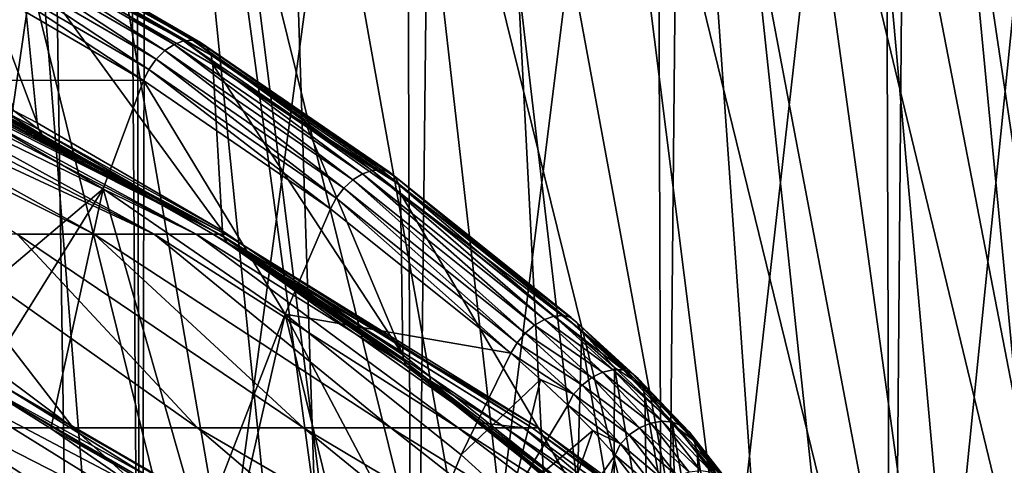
# Model space of a CAD drawing. Header units: metres. Extents: x -24 to 24, y -69 to 184.
# Tile 841 of 896: x 13.49 to 19.67, y 152.52 to 155.32. Entities that reach past the tile are written whole.
import ezdxf

# ---------------------------------------------------------------- set-up
doc = ezdxf.new("R2010")
doc.units = ezdxf.units.M
for name, color, linetype in [('4034', 7, 'CONTINUOUS'), ('4047', 7, 'CONTINUOUS'), ('607', 7, 'CONTINUOUS'), ('611', 7, 'CONTINUOUS'), ('616', 7, 'CONTINUOUS'), ('627', 7, 'CONTINUOUS'), ('719', 7, 'CONTINUOUS'), ('720', 7, 'CONTINUOUS'), ('721', 7, 'CONTINUOUS'), ('722', 7, 'CONTINUOUS'), ('723', 7, 'CONTINUOUS'), ('724', 7, 'CONTINUOUS'), ('725', 7, 'CONTINUOUS'), ('729', 7, 'CONTINUOUS'), ('730', 7, 'CONTINUOUS')]:
    doc.layers.add(name, color=color, linetype=linetype)

msp = doc.modelspace()

# ---------------------------------------------------------------- linework, layer by layer
at = {"layer": '4034'}
for points in [[(14.253792, 147.8, 19.618662), (13.272958, 160.120461, 20.2951), (12.437807, 147.8, 20.817383)], [(14.164881, 160.074782, 19.682953), (13.272958, 160.120461, 20.2951), (14.253792, 147.8, 19.618662)], [(12.403124, 160.06449, -20.838066), (14.215651, 160.06449, -19.646317), (12.437807, 147.8, -20.817383)], [(12.437807, 147.8, -20.817383), (14.215651, 160.06449, -19.646317), (14.253792, 147.8, -19.618662)], [(14.284719, 160.067135, 19.596155), (14.164881, 160.074782, 19.682953), (14.253792, 147.8, 19.618662)], [(14.215651, 160.06449, -19.646317), (15.914427, 160.06449, -18.297363), (14.253792, 147.8, -19.618662)], [(15.955014, 147.8, 18.261983), (14.284719, 160.067135, 19.596155), (14.253792, 147.8, 19.618662)], [(14.253792, 147.8, -19.618662), (15.914427, 160.06449, -18.297363), (15.955014, 147.8, -18.261983)], [(14.40582, 160.064489, 19.507303), (14.284719, 160.067135, 19.596155), (15.955014, 147.8, 18.261983)], [(16.091413, 160.06449, 18.141911), (14.40582, 160.064489, 19.507303), (15.955014, 147.8, 18.261983)], [(15.914427, 160.06449, -18.297363), (17.485861, 160.06449, -16.801999), (15.955014, 147.8, -18.261983)], [(15.955014, 147.8, -18.261983), (17.485861, 160.06449, -16.801999), (17.527775, 147.8, -16.758269)], [(17.527775, 147.8, 16.758269), (16.091413, 160.06449, 18.141911), (15.955014, 147.8, 18.261983)], [(17.648247, 160.06449, 16.631353), (16.091413, 160.06449, 18.141911), (17.527775, 147.8, 16.758269)], [(17.485861, 160.06449, -16.801999), (18.917377, 160.06449, -15.172189), (17.527775, 147.8, -16.758269)], [(17.527775, 147.8, -16.758269), (18.917377, 160.06449, -15.172189), (18.959413, 147.8, -15.119628)], [(18.959413, 147.8, 15.119628), (17.648247, 160.06449, 16.631353), (17.527775, 147.8, 16.758269)], [(19.063864, 160.06449, 14.987715), (17.648247, 160.06449, 16.631353), (18.959413, 147.8, 15.119628)], [(18.917377, 160.06449, -15.172189), (20.197522, 160.06449, -13.420976), (18.959413, 147.8, -15.119628)], [(18.959413, 147.8, -15.119628), (20.197522, 160.06449, -13.420976), (20.238401, 147.8, -13.359252)], [(20.238401, 147.8, 13.359252), (19.063864, 160.06449, 14.987715), (18.959413, 147.8, 15.119628)], [(20.326937, 160.06449, 13.224149), (19.063864, 160.06449, 14.987715), (20.238401, 147.8, 13.359252)]]:
    msp.add_3dface(points, dxfattribs=at)
at = {"layer": '4047'}
for points in [[(11.276956, 158.202198, -18.21291), (13.842343, 147.74019, -19.05235), (12.106059, 158.202198, -17.672667)], [(12.078778, 147.74019, -20.216469), (13.842343, 147.74019, -19.05235), (11.276956, 158.202198, -18.21291)], [(13.842343, 147.74019, 19.05235), (12.078778, 147.74019, 20.216469), (12.106059, 158.202198, 17.672667)], [(12.106059, 158.202198, -17.672667), (13.842343, 147.74019, -19.05235), (12.909326, 158.202198, -17.09471)], [(12.909326, 158.202198, 17.09471), (13.842343, 147.74019, 19.05235), (12.106059, 158.202198, 17.672667)], [(12.909326, 158.202198, -17.09471), (15.494457, 147.74019, -17.734833), (13.685044, 158.202198, -16.480273)], [(13.842343, 147.74019, -19.05235), (15.494457, 147.74019, -17.734833), (12.909326, 158.202198, -17.09471)], [(13.685044, 158.202198, 16.480273), (13.842343, 147.74019, 19.05235), (12.909326, 158.202198, 17.09471)], [(13.685044, 158.202198, -16.480273), (15.494457, 147.74019, -17.734833), (14.431558, 158.202198, -15.830665)], [(14.431558, 158.202198, 15.830665), (15.494457, 147.74019, 17.734833), (13.685044, 158.202198, 16.480273)], [(15.494457, 147.74019, 17.734833), (13.842343, 147.74019, 19.05235), (13.685044, 158.202198, 16.480273)], [(14.431558, 158.202198, -15.830665), (17.021819, 147.74019, -16.274525), (15.147274, 158.202198, -15.147274)], [(15.494457, 147.74019, -17.734833), (17.021819, 147.74019, -16.274525), (14.431558, 158.202198, -15.830665)], [(15.147274, 158.202198, 15.147274), (15.494457, 147.74019, 17.734833), (14.431558, 158.202198, 15.830665)], [(15.147274, 158.202198, -15.147274), (17.021819, 147.74019, -16.274525), (15.830665, 158.202198, -14.431558)], [(15.830665, 158.202198, 14.431558), (17.021819, 147.74019, 16.274525), (15.147274, 158.202198, 15.147274)], [(17.021819, 147.74019, 16.274525), (15.494457, 147.74019, 17.734833), (15.147274, 158.202198, 15.147274)], [(15.830665, 158.202198, -14.431558), (18.412131, 147.74019, -14.683185), (16.480273, 158.202198, -13.685044)], [(17.021819, 147.74019, -16.274525), (18.412131, 147.74019, -14.683185), (15.830665, 158.202198, -14.431558)], [(16.480273, 158.202198, 13.685044), (17.021819, 147.74019, 16.274525), (15.830665, 158.202198, 14.431558)], [(16.480273, 158.202198, -13.685044), (18.412131, 147.74019, -14.683185), (17.09471, 158.202198, -12.909326)], [(17.09471, 158.202198, 12.909326), (18.412131, 147.74019, 14.683185), (16.480273, 158.202198, 13.685044)], [(18.412131, 147.74019, 14.683185), (17.021819, 147.74019, 16.274525), (16.480273, 158.202198, 13.685044)], [(17.09471, 158.202198, -12.909326), (19.6542, 147.74019, -12.973624), (17.672667, 158.202198, -12.106059)], [(18.412131, 147.74019, -14.683185), (19.6542, 147.74019, -12.973624), (17.09471, 158.202198, -12.909326)], [(17.672667, 158.202198, 12.106059), (18.412131, 147.74019, 14.683185), (17.09471, 158.202198, 12.909326)], [(17.672667, 158.202198, -12.106059), (19.6542, 147.74019, -12.973624), (18.21291, 158.202198, -11.276956)], [(18.21291, 158.202198, 11.276956), (19.6542, 147.74019, 12.973624), (17.672667, 158.202198, 12.106059)], [(19.6542, 147.74019, 12.973624), (18.412131, 147.74019, 14.683185), (17.672667, 158.202198, 12.106059)], [(18.21291, 158.202198, -11.276956), (20.738025, 147.74019, -11.159607), (18.714285, 158.202198, -10.423788)], [(19.6542, 147.74019, -12.973624), (20.738025, 147.74019, -11.159607), (18.21291, 158.202198, -11.276956)], [(18.714285, 158.202198, 10.423788), (19.6542, 147.74019, 12.973624), (18.21291, 158.202198, 11.276956)], [(18.714285, 158.202198, -10.423788), (20.738025, 147.74019, -11.159607), (19.175723, 158.202198, -9.548375)], [(19.175723, 158.202198, 9.548375), (20.738025, 147.74019, 11.159607), (18.714285, 158.202198, 10.423788)], [(20.738025, 147.74019, 11.159607), (19.6542, 147.74019, 12.973624), (18.714285, 158.202198, 10.423788)], [(19.175723, 158.202198, -9.548375), (21.654879, 147.74019, -9.255739), (19.596239, 158.202198, -8.652586)], [(20.738025, 147.74019, -11.159607), (21.654879, 147.74019, -9.255739), (19.175723, 158.202198, -9.548375)], [(19.596239, 158.202198, 8.652586), (20.738025, 147.74019, 11.159607), (19.175723, 158.202198, 9.548375)], [(19.596239, 158.202198, -8.652586), (21.654879, 147.74019, -9.255739), (19.974936, 158.202198, -7.738331)], [(19.974936, 158.202198, 7.738331), (21.654879, 147.74019, 9.255739), (19.596239, 158.202198, 8.652586)], [(21.654879, 147.74019, 9.255739), (20.738025, 147.74019, 11.159607), (19.596239, 158.202198, 8.652586)]]:
    msp.add_3dface(points, dxfattribs=at)
at = {"layer": '607'}
for points in [[(12.175616, 153.020137, 5.610259), (13.720914, 151.953257, 6.631989), (11.581358, 153.020137, 6.752242)], [(13.720914, 151.953257, 6.631989), (13.010619, 151.953257, 7.935398), (11.581358, 153.020137, 6.752242)], [(12.657598, 153.020137, 4.416541), (14.301034, 151.953257, 5.26566), (12.175616, 153.020137, 5.610259)], [(14.301034, 151.953257, 5.26566), (13.720914, 151.953257, 6.631989), (12.175616, 153.020137, 5.610259)], [(13.02286, 153.020137, 3.182097), (14.745476, 151.953257, 3.849374), (12.657598, 153.020137, 4.416541)], [(14.745476, 151.953257, 3.849374), (14.301034, 151.953257, 5.26566), (12.657598, 153.020137, 4.416541)], [(13.268033, 153.020137, 1.91831), (15.050024, 151.953257, 2.396567), (13.02286, 153.020137, 3.182097)], [(15.050024, 151.953257, 2.396567), (14.745476, 151.953257, 3.849374), (13.02286, 153.020137, 3.182097)], [(13.24772, 153.029631, -1.934011), (15.102192, 151.953257, -2.042195), (13.3902, 153.020137, -0.650516)], [(13.686297, 152.755889, -2.372589), (15.102192, 151.953257, -2.042195), (13.24772, 153.029631, -1.934011)], [(13.390858, 153.020137, 0.636833), (15.211787, 151.953257, 0.921024), (13.268033, 153.020137, 1.91831)], [(15.211787, 151.953257, 0.921024), (15.050024, 151.953257, 2.396567), (13.268033, 153.020137, 1.91831)], [(13.3902, 153.020137, -0.650516), (15.229231, 151.953257, -0.563257), (13.390858, 153.020137, 0.636833)], [(15.102192, 151.953257, -2.042195), (15.229231, 151.953257, -0.563257), (13.3902, 153.020137, -0.650516)], [(15.229231, 151.953257, -0.563257), (15.211787, 151.953257, 0.921024), (13.390858, 153.020137, 0.636833)], [(14.627549, 152.104318, -3.31384), (15.102192, 151.953257, -2.042195), (13.686297, 152.755889, -2.372589)]]:
    msp.add_3dface(points, dxfattribs=at)
at = {"layer": '611'}
for points in [[(13.959767, 153.973756, 4.870198), (11.824597, 155.0322, 4.732207), (13.476368, 153.973756, 6.081235)], [(12.053526, 155.0322, 4.114291), (11.824597, 155.0322, 4.732207), (13.959767, 153.973756, 4.870198)], [(14.334583, 153.973756, 3.621278), (12.053526, 155.0322, 4.114291), (13.959767, 153.973756, 4.870198)], [(12.250189, 155.0322, 3.485363), (12.053526, 155.0322, 4.114291), (14.334583, 153.973756, 3.621278)], [(12.414059, 155.0322, 2.847106), (12.250189, 155.0322, 3.485363), (14.334583, 153.973756, 3.621278)], [(14.5979, 153.973756, 2.344191), (12.414059, 155.0322, 2.847106), (14.334583, 153.973756, 3.621278)], [(12.544699, 155.0322, 2.20123), (12.414059, 155.0322, 2.847106), (14.5979, 153.973756, 2.344191)], [(12.641757, 155.032201, 1.549462), (12.544699, 155.0322, 2.20123), (14.5979, 153.973756, 2.344191)], [(14.747671, 153.973756, 1.04887), (12.641757, 155.032201, 1.549462), (14.5979, 153.973756, 2.344191)], [(12.708933, 155.019646, 1.174632), (12.641757, 155.032201, 1.549462), (14.747671, 153.973756, 1.04887)], [(12.817906, 154.981806, 0.806998), (12.708933, 155.019646, 1.174632), (14.747671, 153.973756, 1.04887)], [(14.78273, 153.973756, -0.254609), (12.817906, 154.981806, 0.806998), (14.747671, 153.973756, 1.04887)], [(12.967136, 154.919001, 0.452707), (12.817906, 154.981806, 0.806998), (14.78273, 153.973756, -0.254609)], [(13.156486, 154.830974, 0.112993), (12.967136, 154.919001, 0.452707), (14.78273, 153.973756, -0.254609)], [(13.266095, 154.7774, -0.050502), (13.156486, 154.830974, 0.112993), (14.78273, 153.973756, -0.254609)], [(13.38599, 154.717185, -0.209589), (13.266095, 154.7774, -0.050502), (14.78273, 153.973756, -0.254609)], [(13.517456, 154.649562, -0.365267), (13.38599, 154.717185, -0.209589), (14.78273, 153.973756, -0.254609)], [(14.700337, 153.975126, -1.556434), (13.517456, 154.649562, -0.365267), (14.78273, 153.973756, -0.254609)], [(13.660173, 154.574553, -0.516275), (13.517456, 154.649562, -0.365267), (14.700337, 153.975126, -1.556434)], [(14.676214, 153.990121, -1.532317), (13.660173, 154.574553, -0.516275), (14.700337, 153.975126, -1.556434)], [(13.827477, 152.759811, 9.449772), (12.199677, 153.973756, 8.352354), (12.94028, 152.759811, 10.632331)], [(12.888146, 153.973756, 7.244971), (12.199677, 153.973756, 8.352354), (13.827477, 152.759811, 9.449772)], [(14.606933, 152.759811, 8.193584), (12.888146, 153.973756, 7.244971), (13.827477, 152.759811, 9.449772)], [(13.476368, 153.973756, 6.081235), (12.888146, 153.973756, 7.244971), (14.606933, 152.759811, 8.193584)], [(15.272576, 152.759811, 6.873553), (13.476368, 153.973756, 6.081235), (14.606933, 152.759811, 8.193584)], [(13.959767, 153.973756, 4.870198), (13.476368, 153.973756, 6.081235), (15.272576, 152.759811, 6.873553)], [(15.819219, 152.759811, 5.499965), (13.959767, 153.973756, 4.870198), (15.272576, 152.759811, 6.873553)], [(14.334583, 153.973756, 3.621278), (13.959767, 153.973756, 4.870198), (15.819219, 152.759811, 5.499965)], [(16.242603, 152.759811, 4.083523), (14.334583, 153.973756, 3.621278), (15.819219, 152.759811, 5.499965)], [(14.5979, 153.973756, 2.344191), (14.334583, 153.973756, 3.621278), (16.242603, 152.759811, 4.083523)], [(16.539429, 152.759811, 2.635263), (14.5979, 153.973756, 2.344191), (16.242603, 152.759811, 4.083523)], [(14.747671, 153.973756, 1.04887), (14.5979, 153.973756, 2.344191), (16.539429, 152.759811, 2.635263)], [(16.65246, 152.759811, -1.786868), (14.700337, 153.975126, -1.556434), (16.745159, 152.759811, -0.311413)], [(14.809871, 153.906363, -1.665987), (14.700337, 153.975126, -1.556434), (16.65246, 152.759811, -1.786868)], [(14.700337, 153.975126, -1.556434), (14.78273, 153.973756, -0.254609), (16.745159, 152.759811, -0.311413)], [(16.707383, 152.759811, 1.166469), (14.747671, 153.973756, 1.04887), (16.539429, 152.759811, 2.635263)], [(14.78273, 153.973756, -0.254609), (14.747671, 153.973756, 1.04887), (16.707383, 152.759811, 1.166469)], [(16.745159, 152.759811, -0.311413), (14.78273, 153.973756, -0.254609), (16.707383, 152.759811, 1.166469)], [(16.384413, 152.790873, -3.240542), (14.809871, 153.906363, -1.665987), (16.65246, 152.759811, -1.786868)], [(15.769006, 153.255966, -2.625108), (14.809871, 153.906363, -1.665987), (16.384413, 152.790873, -3.240542)], [(15.930214, 153.13786, -2.786312), (15.769006, 153.255966, -2.625108), (16.384413, 152.790873, -3.240542)], [(14.345339, 151.398531, 11.858308), (11.952256, 152.759811, 11.732045), (13.247611, 151.398531, 13.073219)], [(12.94028, 152.759811, 10.632331), (11.952256, 152.759811, 11.732045), (14.345339, 151.398531, 11.858308)], [(15.332043, 151.398531, 10.551621), (12.94028, 152.759811, 10.632331), (14.345339, 151.398531, 11.858308)], [(13.827477, 152.759811, 9.449772), (12.94028, 152.759811, 10.632331), (15.332043, 151.398531, 10.551621)], [(16.200084, 151.398531, 9.16327), (13.827477, 152.759811, 9.449772), (15.332043, 151.398531, 10.551621)], [(14.606933, 152.759811, 8.193584), (13.827477, 152.759811, 9.449772), (16.200084, 151.398531, 9.16327)], [(16.942746, 151.398531, 7.704), (14.606933, 152.759811, 8.193584), (16.200084, 151.398531, 9.16327)], [(15.272576, 152.759811, 6.873553), (14.606933, 152.759811, 8.193584), (16.942746, 151.398531, 7.704)], [(17.554279, 151.398531, 6.185105), (15.272576, 152.759811, 6.873553), (16.942746, 151.398531, 7.704)], [(15.819219, 152.759811, 5.499965), (15.272576, 152.759811, 6.873553), (17.554279, 151.398531, 6.185105)], [(18.029952, 151.398531, 4.618341), (15.819219, 152.759811, 5.499965), (17.554279, 151.398531, 6.185105)], [(16.242603, 152.759811, 4.083523), (15.819219, 152.759811, 5.499965), (18.029952, 151.398531, 4.618341)], [(18.366083, 151.398531, 3.015833), (16.242603, 152.759811, 4.083523), (18.029952, 151.398531, 4.618341)], [(16.539429, 152.759811, 2.635263), (16.242603, 152.759811, 4.083523), (18.366083, 151.398531, 3.015833)], [(17.450515, 151.878458, -4.36732), (16.384413, 152.790873, -3.240542), (18.279717, 151.398531, -3.501457)], [(17.034082, 152.256605, -3.890185), (16.384413, 152.790873, -3.240542), (17.450515, 151.878458, -4.36732)], [(16.384413, 152.790873, -3.240542), (16.65246, 152.759811, -1.786868), (18.279717, 151.398531, -3.501457)], [(18.56007, 151.398531, 1.389984), (16.539429, 152.759811, 2.635263), (18.366083, 151.398531, 3.015833)], [(16.707383, 152.759811, 1.166469), (16.539429, 152.759811, 2.635263), (18.56007, 151.398531, 1.389984)], [(18.279717, 151.398531, -3.501457), (16.65246, 152.759811, -1.786868), (18.516719, 151.398531, -1.88132)], [(16.65246, 152.759811, -1.786868), (16.745159, 152.759811, -0.311413), (18.516719, 151.398531, -1.88132)], [(18.610412, 151.398531, -0.246622), (16.707383, 152.759811, 1.166469), (18.56007, 151.398531, 1.389984)], [(16.745159, 152.759811, -0.311413), (16.707383, 152.759811, 1.166469), (18.610412, 151.398531, -0.246622)], [(18.516719, 151.398531, -1.88132), (16.745159, 152.759811, -0.311413), (18.610412, 151.398531, -0.246622)]]:
    msp.add_3dface(points, dxfattribs=at)
at = {"layer": '616'}
for points in [[(14.015546, 154.256825, -2.701838), (12.841908, 153.26685, -1.5282), (12.841908, 154.939355, -1.5282)], [(13.24772, 153.029631, -1.934011), (12.841908, 153.26685, -1.5282), (14.015546, 154.256825, -2.701838)], [(13.686297, 152.755889, -2.372589), (13.24772, 153.029631, -1.934011), (14.015546, 154.256825, -2.701838)], [(14.627549, 152.104318, -3.31384), (13.686297, 152.755889, -2.372589), (14.015546, 154.256825, -2.701838)], [(15.157012, 153.472617, -3.843303), (14.627549, 152.104318, -3.31384), (14.015546, 154.256825, -2.701838)], [(14.812491, 151.965667, -3.498783), (14.627549, 152.104318, -3.31384), (15.157012, 153.472617, -3.843303)], [(15.701915, 151.246131, -4.388207), (14.812491, 151.965667, -3.498783), (15.157012, 153.472617, -3.843303)], [(15.701915, 151.246131, -4.388207), (15.157012, 153.472617, -3.843303), (15.98053, 151.914252, -4.666821)], [(16.261908, 152.589743, -4.9482), (15.98053, 151.914252, -4.666821), (15.157012, 153.472617, -3.843303)]]:
    msp.add_3dface(points, dxfattribs=at)
at = {"layer": '627'}
msp.add_3dface([(15.98053, 151.914252, -4.666821), (16.261908, 152.589743, -4.9482), (16.572928, 152.307839, -5.30182)], dxfattribs=at)
at = {"layer": '719'}
for points in [[(13.6023, 154.670945, -0.625319), (13.127234, 155.930408, -0.88709), (13.452116, 154.749869, -0.466297)], [(13.494952, 155.739238, -1.299783), (13.127234, 155.930408, -0.88709), (13.6023, 154.670945, -0.625319)]]:
    msp.add_3dface(points, dxfattribs=at)
at = {"layer": '720'}
for points in [[(12.841908, 154.939355, -1.5282), (13.065362, 155.637111, -1.675159), (14.269285, 154.936967, -2.879082)], [(14.015546, 154.256825, -2.701838), (12.841908, 154.939355, -1.5282), (14.269285, 154.936967, -2.879082)], [(15.157012, 153.472617, -3.843303), (14.015546, 154.256825, -2.701838), (14.269285, 154.936967, -2.879082)], [(15.441327, 154.131685, -4.051124), (15.157012, 153.472617, -3.843303), (14.269285, 154.936967, -2.879082)], [(16.573517, 153.226933, -5.183314), (15.157012, 153.472617, -3.843303), (15.441327, 154.131685, -4.051124)], [(16.261908, 152.589743, -4.9482), (15.157012, 153.472617, -3.843303), (16.573517, 153.226933, -5.183314)]]:
    msp.add_3dface(points, dxfattribs=at)
at = {"layer": '721'}
for points in [[(13.189184, 155.829236, -1.653328), (13.246142, 155.869543, -1.617768), (14.401438, 155.124248, -2.865581)], [(13.246142, 155.869543, -1.617768), (13.304831, 155.892625, -1.571332), (14.460143, 155.163538, -2.831769)], [(14.401438, 155.124248, -2.865581), (13.246142, 155.869543, -1.617768), (14.460143, 155.163538, -2.831769)], [(13.304831, 155.892625, -1.571332), (13.36125, 155.896908, -1.517186), (14.519832, 155.186038, -2.786334)], [(14.460143, 155.163538, -2.831769), (13.304831, 155.892625, -1.571332), (14.519832, 155.186038, -2.786334)], [(14.519832, 155.186038, -2.786334), (13.36125, 155.896908, -1.517186), (14.576438, 155.190213, -2.732374)], [(13.36125, 155.896908, -1.517186), (13.411557, 155.882101, -1.45902), (14.576438, 155.190213, -2.732374)], [(14.576438, 155.190213, -2.732374), (13.411557, 155.882101, -1.45902), (14.626102, 155.17578, -2.673565)], [(13.411557, 155.882101, -1.45902), (13.452321, 155.849213, -1.400796), (14.626102, 155.17578, -2.673565)], [(14.626102, 155.17578, -2.673565), (13.452321, 155.849213, -1.400796), (14.665441, 155.143721, -2.613915)], [(13.452321, 155.849213, -1.400796), (13.480766, 155.800485, -1.346484), (14.665441, 155.143721, -2.613915)], [(13.095606, 155.708921, -1.683036), (13.137839, 155.774451, -1.67559), (14.302642, 155.006966, -2.890072)], [(13.137839, 155.774451, -1.67559), (13.189184, 155.829236, -1.653328), (14.347717, 155.070844, -2.885467)], [(14.302642, 155.006966, -2.890072), (13.137839, 155.774451, -1.67559), (14.347717, 155.070844, -2.885467)], [(14.347717, 155.070844, -2.885467), (13.189184, 155.829236, -1.653328), (14.401438, 155.124248, -2.865581)], [(14.665441, 155.143721, -2.613915), (13.480766, 155.800485, -1.346484), (14.691773, 155.096221, -2.55749)], [(13.480766, 155.800485, -1.346484), (13.494952, 155.739238, -1.299783), (14.691773, 155.096221, -2.55749)], [(14.691773, 155.096221, -2.55749), (13.494952, 155.739238, -1.299783), (14.703303, 155.036519, -2.508134)], [(13.065362, 155.637111, -1.675159), (13.095606, 155.708921, -1.683036), (14.269285, 154.936967, -2.879082)], [(14.269285, 154.936967, -2.879082), (13.095606, 155.708921, -1.683036), (14.302642, 155.006966, -2.890072)], [(14.401438, 155.124248, -2.865581), (14.460143, 155.163538, -2.831769), (15.581589, 154.313394, -4.045733)], [(14.460143, 155.163538, -2.831769), (14.519832, 155.186038, -2.786334), (15.641996, 154.351516, -4.013621)], [(15.581589, 154.313394, -4.045733), (14.460143, 155.163538, -2.831769), (15.641996, 154.351516, -4.013621)], [(14.519832, 155.186038, -2.786334), (14.576438, 155.190213, -2.732374), (15.702659, 154.373346, -3.969161)], [(15.641996, 154.351516, -4.013621), (14.519832, 155.186038, -2.786334), (15.702659, 154.373346, -3.969161)], [(15.702659, 154.373346, -3.969161), (14.576438, 155.190213, -2.732374), (15.759446, 154.377397, -3.915381)], [(14.576438, 155.190213, -2.732374), (14.626102, 155.17578, -2.673565), (15.759446, 154.377397, -3.915381)], [(15.759446, 154.377397, -3.915381), (14.626102, 155.17578, -2.673565), (15.808485, 154.363393, -3.855948)], [(14.626102, 155.17578, -2.673565), (14.665441, 155.143721, -2.613915), (15.808485, 154.363393, -3.855948)], [(14.347717, 155.070844, -2.885467), (14.401438, 155.124248, -2.865581), (15.525556, 154.261579, -4.063306)], [(15.525556, 154.261579, -4.063306), (14.401438, 155.124248, -2.865581), (15.581589, 154.313394, -4.045733)], [(15.808485, 154.363393, -3.855948), (14.665441, 155.143721, -2.613915), (15.846435, 154.332288, -3.79491)], [(14.665441, 155.143721, -2.613915), (14.691773, 155.096221, -2.55749), (15.846435, 154.332288, -3.79491)], [(15.846435, 154.332288, -3.79491), (14.691773, 155.096221, -2.55749), (15.870711, 154.286202, -3.736428)], [(14.691773, 155.096221, -2.55749), (14.703303, 155.036519, -2.508134), (15.870711, 154.286202, -3.736428)], [(14.302642, 155.006966, -2.890072), (14.347717, 155.070844, -2.885467), (15.477715, 154.199602, -4.065145)], [(15.477715, 154.199602, -4.065145), (14.347717, 155.070844, -2.885467), (15.525556, 154.261579, -4.063306)], [(15.870711, 154.286202, -3.736428), (14.703303, 155.036519, -2.508134), (15.295919, 154.64532, -3.10075)], [(15.441327, 154.131685, -4.051124), (14.269285, 154.936967, -2.879082), (14.302642, 155.006966, -2.890072)], [(15.441327, 154.131685, -4.051124), (14.302642, 155.006966, -2.890072), (15.477715, 154.199602, -4.065145)], [(15.879656, 154.228275, -3.684487), (15.870711, 154.286202, -3.736428), (15.295919, 154.64532, -3.10075)], [(15.641996, 154.351516, -4.013621), (15.702659, 154.373346, -3.969161), (16.783854, 153.439279, -5.155176)], [(15.702659, 154.373346, -3.969161), (15.759446, 154.377397, -3.915381), (16.845511, 153.460319, -5.111571)], [(16.783854, 153.439279, -5.155176), (15.702659, 154.373346, -3.969161), (16.845511, 153.460319, -5.111571)], [(16.845511, 153.460319, -5.111571), (15.759446, 154.377397, -3.915381), (16.902499, 153.464155, -5.057874)], [(15.759446, 154.377397, -3.915381), (15.808485, 154.363393, -3.855948), (16.902499, 153.464155, -5.057874)], [(16.902499, 153.464155, -5.057874), (15.808485, 154.363393, -3.855948), (16.950927, 153.450524, -4.997752)], [(15.808485, 154.363393, -3.855948), (15.846435, 154.332288, -3.79491), (16.950927, 153.450524, -4.997752)], [(15.525556, 154.261579, -4.063306), (15.581589, 154.313394, -4.045733), (16.663403, 153.352408, -5.20109)], [(15.581589, 154.313394, -4.045733), (15.641996, 154.351516, -4.013621), (16.721737, 153.402471, -5.18571)], [(16.663403, 153.352408, -5.20109), (15.581589, 154.313394, -4.045733), (16.721737, 153.402471, -5.18571)], [(16.721737, 153.402471, -5.18571), (15.641996, 154.351516, -4.013621), (16.783854, 153.439279, -5.155176)], [(16.950927, 153.450524, -4.997752), (15.846435, 154.332288, -3.79491), (16.987485, 153.420357, -4.935309)], [(15.846435, 154.332288, -3.79491), (15.870711, 154.286202, -3.736428), (16.987485, 153.420357, -4.935309)], [(15.477715, 154.199602, -4.065145), (15.525556, 154.261579, -4.063306), (16.612834, 153.29251, -5.200264)], [(16.612834, 153.29251, -5.200264), (15.525556, 154.261579, -4.063306), (16.663403, 153.352408, -5.20109)], [(16.987485, 153.420357, -4.935309), (15.870711, 154.286202, -3.736428), (17.00968, 153.375715, -4.87481)], [(15.870711, 154.286202, -3.736428), (15.879656, 154.228275, -3.684487), (17.00968, 153.375715, -4.87481)], [(16.573517, 153.226933, -5.183314), (15.441327, 154.131685, -4.051124), (15.477715, 154.199602, -4.065145)], [(16.573517, 153.226933, -5.183314), (15.477715, 154.199602, -4.065145), (16.612834, 153.29251, -5.200264)], [(17.00968, 153.375715, -4.87481), (15.879656, 154.228275, -3.684487), (17.016011, 153.320195, -4.820842)]]:
    msp.add_3dface(points, dxfattribs=at)
at = {"layer": '722'}
for points in [[(13.494952, 155.739238, -1.299783), (13.6023, 154.670945, -0.625319), (14.764332, 153.995163, -1.787351)], [(14.703303, 155.036519, -2.508134), (13.494952, 155.739238, -1.299783), (14.764332, 153.995163, -1.787351)], [(15.895592, 153.217901, -2.918611), (14.703303, 155.036519, -2.508134), (14.764332, 153.995163, -1.787351)], [(15.295919, 154.64532, -3.10075), (14.703303, 155.036519, -2.508134), (15.895592, 153.217901, -2.918611)], [(15.879656, 154.228275, -3.684487), (15.295919, 154.64532, -3.10075), (15.895592, 153.217901, -2.918611)], [(16.988388, 152.34463, -4.011407), (15.879656, 154.228275, -3.684487), (15.895592, 153.217901, -2.918611)], [(17.016011, 153.320195, -4.820842), (15.879656, 154.228275, -3.684487), (16.988388, 152.34463, -4.011407)]]:
    msp.add_3dface(points, dxfattribs=at)
at = {"layer": '723'}
for points in [[(16.261908, 152.589743, -4.9482), (16.573517, 153.226933, -5.183314), (16.759591, 153.062329, -5.383807)], [(16.572928, 152.307839, -5.30182), (16.261908, 152.589743, -4.9482), (16.759591, 153.062329, -5.383807)], [(16.930759, 152.900598, -5.598287), (16.572928, 152.307839, -5.30182), (16.759591, 153.062329, -5.383807)], [(17.086735, 152.742147, -5.826), (16.572928, 152.307839, -5.30182), (16.930759, 152.900598, -5.598287)], [(16.8389, 152.036102, -5.694357), (16.572928, 152.307839, -5.30182), (17.086735, 152.742147, -5.826)], [(17.226596, 152.587941, -6.065523), (16.8389, 152.036102, -5.694357), (17.086735, 152.742147, -5.826)], [(17.060571, 151.774376, -6.127897), (16.8389, 152.036102, -5.694357), (17.226596, 152.587941, -6.065523)], [(17.455485, 152.295736, -6.573583), (17.060571, 151.774376, -6.127897), (17.226596, 152.587941, -6.065523)]]:
    msp.add_3dface(points, dxfattribs=at)
at = {"layer": '724'}
for points in [[(16.721737, 153.402471, -5.18571), (16.783854, 153.439279, -5.155176), (17.147281, 153.107552, -5.576577)], [(16.783854, 153.439279, -5.155176), (16.845511, 153.460319, -5.111571), (17.214042, 153.123935, -5.53889)], [(17.147281, 153.107552, -5.576577), (16.783854, 153.439279, -5.155176), (17.214042, 153.123935, -5.53889)], [(16.845511, 153.460319, -5.111571), (16.902499, 153.464155, -5.057874), (17.276553, 153.122729, -5.491599)], [(17.214042, 153.123935, -5.53889), (16.845511, 153.460319, -5.111571), (17.276553, 153.122729, -5.491599)], [(17.276553, 153.122729, -5.491599), (16.902499, 153.464155, -5.057874), (17.330547, 153.104018, -5.437932)], [(16.902499, 153.464155, -5.057874), (16.950927, 153.450524, -4.997752), (17.330547, 153.104018, -5.437932)], [(17.330547, 153.104018, -5.437932), (16.950927, 153.450524, -4.997752), (17.372337, 153.069079, -5.381554)], [(16.950927, 153.450524, -4.997752), (16.987485, 153.420357, -4.935309), (17.372337, 153.069079, -5.381554)], [(16.663403, 153.352408, -5.20109), (16.721737, 153.402471, -5.18571), (17.080831, 153.074699, -5.602085)], [(17.080831, 153.074699, -5.602085), (16.721737, 153.402471, -5.18571), (17.147281, 153.107552, -5.576577)], [(17.372337, 153.069079, -5.381554), (16.987485, 153.420357, -4.935309), (17.399068, 153.020297, -5.326315)], [(16.987485, 153.420357, -4.935309), (17.00968, 153.375715, -4.87481), (17.399068, 153.020297, -5.326315)], [(17.399068, 153.020297, -5.326315), (17.00968, 153.375715, -4.87481), (17.222645, 153.137405, -5.043479)], [(17.00968, 153.375715, -4.87481), (17.016011, 153.320195, -4.820842), (17.222645, 153.137405, -5.043479)], [(16.612834, 153.29251, -5.200264), (16.663403, 153.352408, -5.20109), (17.019228, 153.027621, -5.613673)], [(17.019228, 153.027621, -5.613673), (16.663403, 153.352408, -5.20109), (17.080831, 153.074699, -5.602085)], [(16.573517, 153.226933, -5.183314), (16.612834, 153.29251, -5.200264), (16.96668, 152.969531, -5.610549)], [(16.96668, 152.969531, -5.610549), (16.612834, 153.29251, -5.200264), (17.019228, 153.027621, -5.613673)], [(16.759591, 153.062329, -5.383807), (16.573517, 153.226933, -5.183314), (16.96668, 152.969531, -5.610549)], [(17.520948, 152.800471, -6.021021), (17.147281, 153.107552, -5.576577), (17.214042, 153.123935, -5.53889)], [(17.588065, 152.794407, -5.980966), (17.214042, 153.123935, -5.53889), (17.276553, 153.122729, -5.491599)], [(17.520948, 152.800471, -6.021021), (17.214042, 153.123935, -5.53889), (17.588065, 152.794407, -5.980966)], [(17.412991, 152.957584, -5.281922), (17.399068, 153.020297, -5.326315), (17.222645, 153.137405, -5.043479)], [(17.6467, 152.770799, -5.934592), (17.276553, 153.122729, -5.491599), (17.330547, 153.104018, -5.437932)], [(17.588065, 152.794407, -5.980966), (17.276553, 153.122729, -5.491599), (17.6467, 152.770799, -5.934592)], [(16.930759, 152.900598, -5.598287), (16.759591, 153.062329, -5.383807), (16.96668, 152.969531, -5.610549)], [(17.379866, 152.759534, -6.071854), (17.019228, 153.027621, -5.613673), (17.080831, 153.074699, -5.602085)], [(17.449932, 152.788575, -6.052023), (17.080831, 153.074699, -5.602085), (17.147281, 153.107552, -5.576577)], [(17.379866, 152.759534, -6.071854), (17.080831, 153.074699, -5.602085), (17.449932, 152.788575, -6.052023)], [(17.449932, 152.788575, -6.052023), (17.147281, 153.107552, -5.576577), (17.520948, 152.800471, -6.021021)], [(17.692848, 152.731259, -5.885066), (17.330547, 153.104018, -5.437932), (17.372337, 153.069079, -5.381554)], [(17.6467, 152.770799, -5.934592), (17.330547, 153.104018, -5.437932), (17.692848, 152.731259, -5.885066)], [(17.723359, 152.678487, -5.83577), (17.372337, 153.069079, -5.381554), (17.399068, 153.020297, -5.326315)], [(17.692848, 152.731259, -5.885066), (17.372337, 153.069079, -5.381554), (17.723359, 152.678487, -5.83577)], [(17.315534, 152.715329, -6.07916), (16.96668, 152.969531, -5.610549), (17.019228, 153.027621, -5.613673)], [(17.315534, 152.715329, -6.07916), (17.019228, 153.027621, -5.613673), (17.379866, 152.759534, -6.071854)], [(17.586441, 152.781418, -5.535056), (17.399068, 153.020297, -5.326315), (17.412991, 152.957584, -5.281922)], [(17.723359, 152.678487, -5.83577), (17.399068, 153.020297, -5.326315), (17.586441, 152.781418, -5.535056)], [(17.26133, 152.658979, -6.073442), (16.930759, 152.900598, -5.598287), (16.96668, 152.969531, -5.610549)], [(17.26133, 152.658979, -6.073442), (16.96668, 152.969531, -5.610549), (17.315534, 152.715329, -6.07916)], [(17.086735, 152.742147, -5.826), (16.930759, 152.900598, -5.598287), (17.26133, 152.658979, -6.073442)], [(17.617638, 152.456768, -6.597302), (17.315534, 152.715329, -6.07916), (17.379866, 152.759534, -6.071854)], [(17.690568, 152.482156, -6.583809), (17.379866, 152.759534, -6.071854), (17.449932, 152.788575, -6.052023)], [(17.617638, 152.456768, -6.597302), (17.379866, 152.759534, -6.071854), (17.690568, 152.482156, -6.583809)], [(17.764956, 152.489751, -6.56027), (17.449932, 152.788575, -6.052023), (17.520948, 152.800471, -6.021021)], [(17.690568, 152.482156, -6.583809), (17.449932, 152.788575, -6.052023), (17.764956, 152.489751, -6.56027)], [(17.835723, 152.479034, -6.528292), (17.520948, 152.800471, -6.021021), (17.588065, 152.794407, -5.980966)], [(17.764956, 152.489751, -6.56027), (17.520948, 152.800471, -6.021021), (17.835723, 152.479034, -6.528292)], [(17.741951, 152.609962, -5.801295), (17.723359, 152.678487, -5.83577), (17.586441, 152.781418, -5.535056)], [(17.898037, 152.450738, -6.49006), (17.588065, 152.794407, -5.980966), (17.6467, 152.770799, -5.934592)], [(17.835723, 152.479034, -6.528292), (17.588065, 152.794407, -5.980966), (17.898037, 152.450738, -6.49006)], [(17.947643, 152.406794, -6.448183), (17.6467, 152.770799, -5.934592), (17.692848, 152.731259, -5.885066)], [(17.898037, 152.450738, -6.49006), (17.6467, 152.770799, -5.934592), (17.947643, 152.406794, -6.448183)], [(17.226596, 152.587941, -6.065523), (17.086735, 152.742147, -5.826), (17.26133, 152.658979, -6.073442)], [(17.551147, 152.415322, -6.599828), (17.26133, 152.658979, -6.073442), (17.315534, 152.715329, -6.07916)], [(17.551147, 152.415322, -6.599828), (17.315534, 152.715329, -6.07916), (17.617638, 152.456768, -6.597302)], [(17.981152, 152.350204, -6.405521), (17.692848, 152.731259, -5.885066), (17.723359, 152.678487, -5.83577)], [(17.947643, 152.406794, -6.448183), (17.692848, 152.731259, -5.885066), (17.981152, 152.350204, -6.405521)], [(17.495634, 152.360646, -6.591214), (17.226596, 152.587941, -6.065523), (17.26133, 152.658979, -6.073442)], [(17.495634, 152.360646, -6.591214), (17.26133, 152.658979, -6.073442), (17.551147, 152.415322, -6.599828)], [(17.878682, 152.444307, -6.078781), (17.723359, 152.678487, -5.83577), (17.741951, 152.609962, -5.801295)], [(17.981152, 152.350204, -6.405521), (17.723359, 152.678487, -5.83577), (17.878682, 152.444307, -6.078781)], [(17.455485, 152.295736, -6.573583), (17.226596, 152.587941, -6.065523), (17.495634, 152.360646, -6.591214)]]:
    msp.add_3dface(points, dxfattribs=at)
at = {"layer": '725'}
for points in [[(17.016011, 153.320195, -4.820842), (16.988388, 152.34463, -4.011407), (17.218712, 152.140914, -4.259454)], [(17.222645, 153.137405, -5.043479), (17.016011, 153.320195, -4.820842), (17.218712, 152.140914, -4.259454)], [(17.430865, 151.940632, -4.524795), (17.222645, 153.137405, -5.043479), (17.218712, 152.140914, -4.259454)], [(17.412991, 152.957584, -5.281922), (17.222645, 153.137405, -5.043479), (17.430865, 151.940632, -4.524795)], [(17.624902, 151.743764, -4.807329), (17.412991, 152.957584, -5.281922), (17.430865, 151.940632, -4.524795)], [(17.586441, 152.781418, -5.535056), (17.412991, 152.957584, -5.281922), (17.624902, 151.743764, -4.807329)], [(17.798398, 151.552821, -5.10349), (17.586441, 152.781418, -5.535056), (17.624902, 151.743764, -4.807329)], [(17.741951, 152.609962, -5.801295), (17.586441, 152.781418, -5.535056), (17.798398, 151.552821, -5.10349)], [(17.952752, 151.366251, -5.415663), (17.741951, 152.609962, -5.801295), (17.798398, 151.552821, -5.10349)], [(17.878682, 152.444307, -6.078781), (17.741951, 152.609962, -5.801295), (17.952752, 151.366251, -5.415663)]]:
    msp.add_3dface(points, dxfattribs=at)
at = {"layer": '729'}
for points in [[(14.764332, 153.995163, -1.787351), (13.6023, 154.670945, -0.625319), (13.612098, 154.629245, -0.593385)], [(13.612098, 154.629245, -0.593385), (13.631875, 154.596292, -0.556114), (14.772335, 153.954477, -1.753571)], [(14.764332, 153.995163, -1.787351), (13.612098, 154.629245, -0.593385), (14.772335, 153.954477, -1.753571)], [(14.772335, 153.954477, -1.753571), (13.631875, 154.596292, -0.556114), (14.79067, 153.922391, -1.714909)], [(13.631875, 154.596292, -0.556114), (13.660173, 154.574553, -0.516275), (14.79067, 153.922391, -1.714909)], [(13.660173, 154.574553, -0.516275), (14.676214, 153.990121, -1.532317), (14.79067, 153.922391, -1.714909)], [(14.676214, 153.990121, -1.532317), (14.700337, 153.975126, -1.556434), (14.79067, 153.922391, -1.714909)], [(15.895592, 153.217901, -2.918611), (14.764332, 153.995163, -1.787351), (14.772335, 153.954477, -1.753571)], [(14.700337, 153.975126, -1.556434), (14.809871, 153.906363, -1.665987), (14.79067, 153.922391, -1.714909)], [(14.772335, 153.954477, -1.753571), (14.79067, 153.922391, -1.714909), (15.901833, 153.178426, -2.88307)], [(15.895592, 153.217901, -2.918611), (14.772335, 153.954477, -1.753571), (15.901833, 153.178426, -2.88307)], [(15.901833, 153.178426, -2.88307), (14.79067, 153.922391, -1.714909), (15.918779, 153.147295, -2.843018)], [(14.79067, 153.922391, -1.714909), (14.809871, 153.906363, -1.665987), (15.918779, 153.147295, -2.843018)], [(14.809871, 153.906363, -1.665987), (15.769006, 153.255966, -2.625108), (15.918779, 153.147295, -2.843018)], [(15.769006, 153.255966, -2.625108), (15.930214, 153.13786, -2.786312), (15.918779, 153.147295, -2.843018)], [(16.988388, 152.34463, -4.011407), (15.895592, 153.217901, -2.918611), (15.901833, 153.178426, -2.88307)], [(16.992918, 152.306547, -3.974201), (15.901833, 153.178426, -2.88307), (15.918779, 153.147295, -2.843018)], [(16.992918, 152.306547, -3.974201), (16.988388, 152.34463, -4.011407), (15.901833, 153.178426, -2.88307)], [(17.008534, 152.276452, -3.932763), (16.992918, 152.306547, -3.974201), (15.918779, 153.147295, -2.843018)], [(15.930214, 153.13786, -2.786312), (17.008534, 152.276452, -3.932763), (15.918779, 153.147295, -2.843018)], [(15.930214, 153.13786, -2.786312), (16.384413, 152.790873, -3.240542), (17.008534, 152.276452, -3.932763)], [(16.384413, 152.790873, -3.240542), (17.034082, 152.256605, -3.890185), (17.008534, 152.276452, -3.932763)]]:
    msp.add_3dface(points, dxfattribs=at)
at = {"layer": '730'}
for points in [[(13.409788, 154.712338, -0.313543), (13.631875, 154.596292, -0.556114), (13.3513, 154.765137, -0.304263)], [(13.631875, 154.596292, -0.556114), (13.612098, 154.629245, -0.593385), (13.3513, 154.765137, -0.304263)], [(13.612098, 154.629245, -0.593385), (13.452116, 154.749869, -0.466297), (13.3513, 154.765137, -0.304263)], [(13.6023, 154.670945, -0.625319), (13.452116, 154.749869, -0.466297), (13.612098, 154.629245, -0.593385)], [(13.38599, 154.717185, -0.209589), (13.517456, 154.649562, -0.365267), (13.409788, 154.712338, -0.313543)], [(13.660173, 154.574553, -0.516275), (13.631875, 154.596292, -0.556114), (13.409788, 154.712338, -0.313543)], [(13.517456, 154.649562, -0.365267), (13.660173, 154.574553, -0.516275), (13.409788, 154.712338, -0.313543)]]:
    msp.add_3dface(points, dxfattribs=at)

doc.saveas('drawing.dxf')
